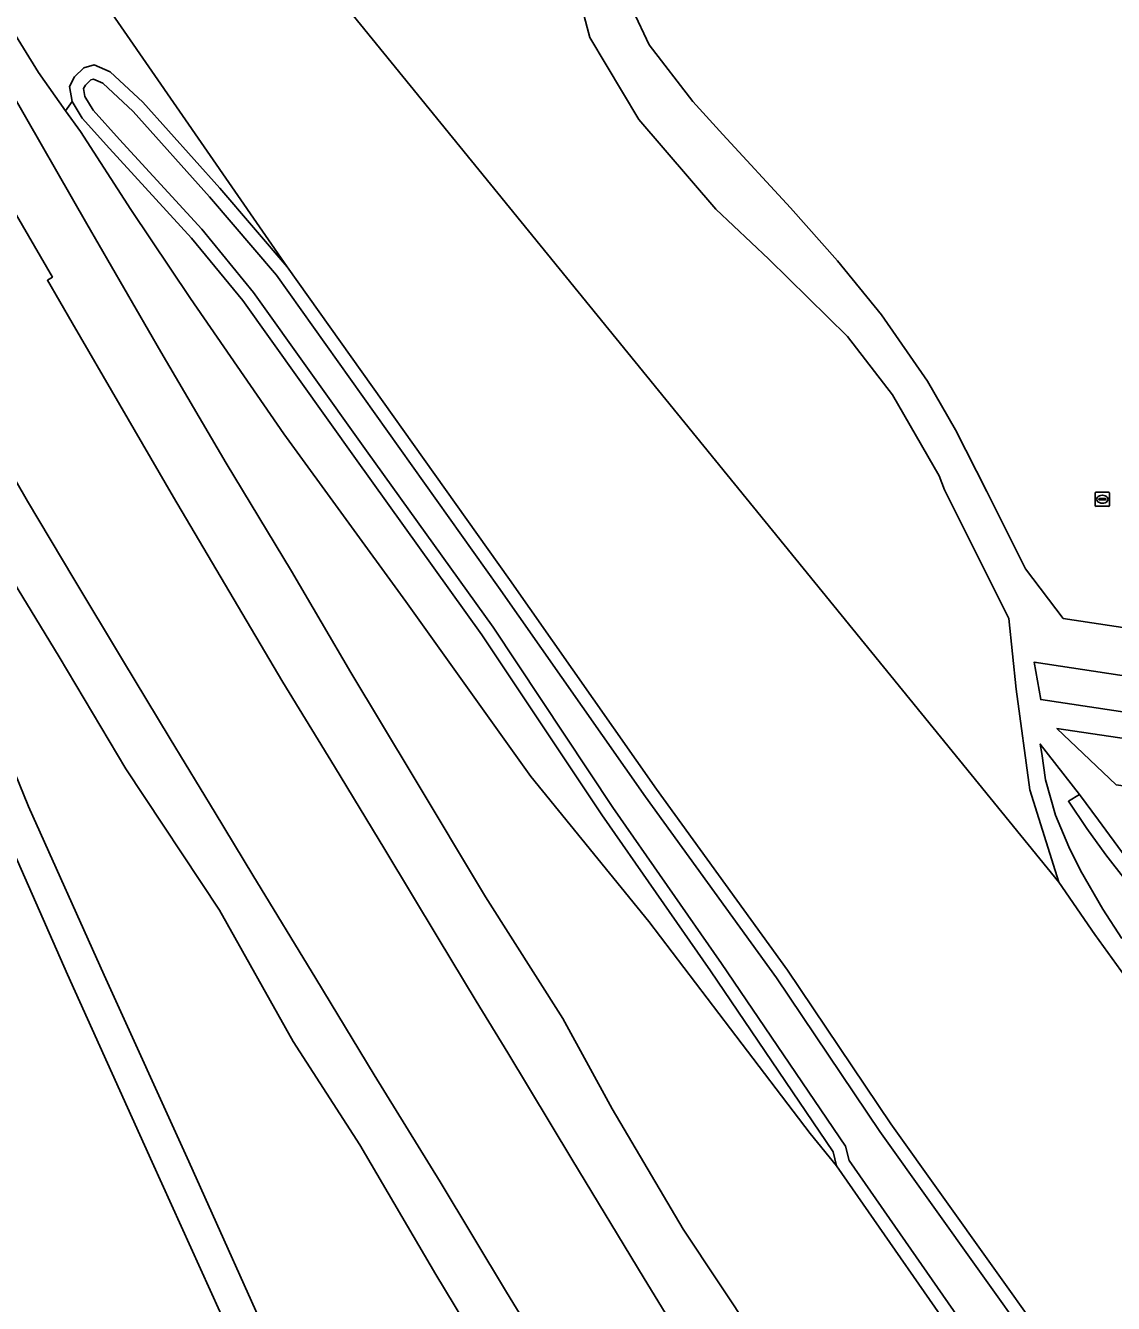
# Model space of a CAD drawing. Extents: x 156141 to 158132, y 385651 to 388333.
# Drawn here: x 156490.1 to 156566.6, y 385757.1 to 385847 of the extents above; entities that cross this region are included whole.
import ezdxf

# ---------------------------------------------------------------- set-up
doc = ezdxf.new("R2010")
doc.units = 0
for name, color, linetype in [('IMGEO_Berm_groen', 7, 'Continuous'), ('IMGEO_Grasland_overig', 7, 'Continuous'), ('IMGEO_Groenvoorziening', 7, 'Continuous'), ('IMGEO_Oever', 7, 'Continuous'), ('IMGEO_Rijbaan_autosnelweg', 7, 'Continuous'), ('IMGEO_Rioolput', 7, 'Continuous'), ('IMGEO_Voetpad_halfverhard', 7, 'Continuous'), ('IMGEO_Waterloop', 7, 'Continuous')]:
    doc.layers.add(name, color=color, linetype=linetype)

msp = doc.modelspace()

# ---------------------------------------------------------------- linework, layer by layer
at = {"layer": 'IMGEO_Berm_groen'}
for points in [[(156541.335, 385754.838), (156536.368, 385762.319), (156531.378, 385770.797), (156527.912, 385777.15), (156522.467, 385785.699), (156517.388, 385794.201), (156512.993, 385801.486), (156508.823, 385808.607), (156504.221, 385816.214), (156499.629, 385824.046), (156494.41, 385833.049), (156489.091, 385842.334)], [(156489.045, 385834.395), (156492.002, 385829.308), (156491.648, 385829.08), (156493.386, 385826.091), (156496.753, 385820.324), (156500.509, 385813.82), (156504.408, 385807.241), (156508.219, 385800.807), (156511.85, 385794.869), (156515.386, 385789.039), (156519.131, 385782.796), (156521.799, 385778.366), (156524.027, 385774.731), (156528.541, 385767.259), (156533.618, 385758.86), (156540.38, 385747.809)], [(156528.16, 385750.992), (156523.945, 385757.893), (156519.266, 385765.662), (156514.629, 385773.188), (156510.541, 385779.956), (156506.087, 385787.234), (156503.448, 385791.604), (156500.28, 385796.811), (156496.925, 385802.376), (156493.495, 385808.088), (156490.246, 385813.553), (156486.126, 385820.688)], [(156487.93, 385810.029), (156492.48, 385802.589), (156497.162, 385794.715), (156503.743, 385784.758), (156508.935, 385775.528), (156513.621, 385768.257), (156518.974, 385759.131), (156524.061, 385750.716)], [(156487.289, 385793.293), (156493.064, 385780.235), (156499.008, 385767.041), (156505.142, 385753.523), (156511.838, 385739.343), (156518.807, 385724.651), (156525.138, 385711.464), (156531.818, 385698.075), (156532.184, 385702.995), (156527.348, 385713.538), (156520.601, 385726.748), (156514.733, 385738.694), (156507.962, 385752.917), (156501.593, 385767.081), (156495.631, 385780.204), (156490.305, 385792.072), (156484.517, 385806.282)]]:
    msp.add_lwpolyline(points, dxfattribs=at)
at = {"layer": 'IMGEO_Grasland_overig'}
for points in [[(156566.812, 385738.252), (156557.073, 385752.53), (156547.166, 385766.772), (156545.299, 385769.048), (156539.689, 385776.424), (156533.958, 385783.96), (156525.662, 385794.176), (156516.861, 385806.49), (156508.29, 385818.278), (156501.722, 385827.806), (156497.526, 385834.063), (156493.965, 385839.545), (156492.922, 385841.013), (156491.014, 385843.7), (156484.656, 385853.991)], [(156489.091, 385842.334), (156494.41, 385833.049), (156499.629, 385824.046), (156504.221, 385816.214), (156508.823, 385808.607), (156512.993, 385801.486), (156517.388, 385794.201), (156522.467, 385785.699), (156527.912, 385777.15), (156531.378, 385770.797), (156536.368, 385762.319), (156541.335, 385754.838), (156544.855, 385749.093), (156550.072, 385740.744), (156555.411, 385732.063), (156560.991, 385722.91), (156583.589, 385719.902)], [(156484.517, 385806.282), (156490.305, 385792.072), (156495.631, 385780.204), (156501.593, 385767.081), (156507.962, 385752.917), (156514.733, 385738.694), (156520.601, 385726.748), (156527.348, 385713.538), (156532.184, 385702.995), (156546.535, 385714.274), (156540.66, 385723.602), (156535.023, 385732.646), (156529.582, 385741.625), (156524.061, 385750.716), (156518.974, 385759.131), (156513.621, 385768.257), (156508.935, 385775.528), (156503.743, 385784.758), (156497.162, 385794.715), (156492.48, 385802.589), (156487.93, 385810.029)]]:
    msp.add_lwpolyline(points, dxfattribs=at)
msp.add_lwpolyline([(156493.389, 385841.669), (156492.922, 385841.013), (156493.965, 385839.545), (156497.526, 385834.063), (156501.722, 385827.806), (156508.29, 385818.278), (156516.861, 385806.49), (156525.662, 385794.176), (156533.958, 385783.96), (156539.689, 385776.424), (156545.299, 385769.048), (156547.166, 385766.772), (156546.918, 385767.778), (156538.298, 385780.491), (156530.642, 385791.466), (156522.216, 385804.131), (156513.318, 385816.538), (156505.388, 385827.656), (156501.792, 385832.049), (156496.006, 385838.356), (156494.103, 385840.49)], close=True, dxfattribs=at)
at = {"layer": 'IMGEO_Groenvoorziening'}
for points in [[(156459.293, 385913.906), (156500, 385863.889), (156562.798, 385786.729), (156560.755, 385793.223), (156559.803, 385800.319), (156559.29, 385805.294), (156554.759, 385814.339), (156554.371, 385815.314), (156551.104, 385821.017), (156547.924, 385825.132), (156542.402, 385830.556), (156538.671, 385834.079), (156533.243, 385840.386), (156529.796, 385846.163), (156527.562, 385854.641), (156527.755, 385858.702), (156529.022, 385865.179)], [(156687.194, 385807.91), (156657.626, 385794.448), (156641.419, 385787.069), (156608.61, 385769.906), (156600.799, 385766.46), (156598.242, 385765.691), (156594.669, 385764.944), (156589.391, 385764.734), (156585.442, 385765.383), (156580.861, 385767.196), (156577.06, 385769.631), (156572.482, 385773.796), (156570.623, 385775.923), (156568.674, 385778.404), (156565.321, 385783.056), (156562.798, 385786.729), (156500, 385863.889), (156459.293, 385913.906)], [(156485.356, 385863.503), (156508.504, 385830.028), (156524.149, 385808.027), (156534.49, 385793.281), (156543.715, 385780.549), (156550.975, 385769.736), (156568.682, 385744.931), (156578.042, 385731.438), (156580.471, 385728.122), (156581.294, 385727.833), (156582.876, 385728.488), (156600.681, 385740.454), (156623.145, 385754.053), (156630.274, 385758.702), (156662.715, 385777.134), (156698.811, 385796.196)], [(156531.673, 385850.547), (156533.979, 385845.643), (156537.053, 385841.665), (156539.157, 385839.331), (156543.916, 385834.169), (156547.221, 385830.442), (156550.313, 385826.641), (156553.555, 385821.983), (156555.521, 385818.565), (156557.736, 385814.22), (156560.455, 385808.781), (156563.109, 385805.276), (156567.595, 385804.601)], [(156567.52, 385786.845), (156566.101, 385788.654), (156564.765, 385790.525), (156563.471, 385792.428), (156564.258, 385792.916), (156561.496, 385796.457), (156561.595, 385795.785), (156561.867, 385793.946), (156562.569, 385791.449), (156563.49, 385789.215), (156564.321, 385787.557), (156565.895, 385784.829), (156567.22, 385782.785)], [(156567.465, 385788.54), (156565.577, 385791.105), (156564.258, 385792.916), (156563.471, 385792.428), (156564.765, 385790.525), (156566.101, 385788.654), (156567.52, 385786.845)]]:
    msp.add_lwpolyline(points, dxfattribs=at)
for points in [[(156485.356, 385863.503), (156484.97, 385863.564), (156483.629, 385862.918), (156481.975, 385861.825), (156481.181, 385861.049), (156480.853, 385860.273), (156480.978, 385859.598), (156484.656, 385853.991), (156491.014, 385843.7), (156492.922, 385841.013), (156493.389, 385841.669), (156493.205, 385842.717), (156493.562, 385843.393), (156494.217, 385844.015), (156494.934, 385844.231), (156496.071, 385843.753), (156498.354, 385841.609), (156503.766, 385835.571), (156508.504, 385830.028)], [(156567.099, 385801.306), (156561.062, 385802.214), (156561.524, 385799.578), (156592.656, 385794.894), (156593.034, 385797.405), (156590.034, 385797.856)], [(156562.66, 385797.542), (156566.832, 385793.582), (156591.912, 385789.87), (156592.397, 385793.141)]]:
    msp.add_lwpolyline(points, close=True, dxfattribs=at)
at = {"layer": 'IMGEO_Oever'}
for points in [[(156568.682, 385744.931), (156550.975, 385769.736), (156543.715, 385780.549), (156534.49, 385793.281), (156524.149, 385808.027), (156508.504, 385830.028), (156503.766, 385835.571), (156498.354, 385841.609), (156496.071, 385843.753), (156494.934, 385844.231), (156494.217, 385844.015), (156493.562, 385843.393), (156493.205, 385842.717), (156493.389, 385841.669), (156494.103, 385840.49), (156496.006, 385838.356), (156501.792, 385832.049), (156505.388, 385827.656), (156513.318, 385816.538), (156522.216, 385804.131), (156530.642, 385791.466), (156538.298, 385780.491), (156546.918, 385767.778), (156547.166, 385766.772), (156557.073, 385752.53)], [(156557.851, 385753.066), (156548.042, 385767.168), (156547.795, 385768.168), (156539.077, 385781.027), (156531.423, 385791.998), (156522.994, 385804.668), (156514.087, 385817.088), (156506.139, 385828.23), (156502.506, 385832.668), (156496.707, 385838.99), (156494.866, 385841.054), (156494.289, 385842.007), (156494.192, 385842.562), (156494.325, 385842.815), (156494.705, 385843.175), (156494.881, 385843.228), (156495.548, 385842.948), (156497.677, 385840.948), (156503.055, 385834.949), (156507.758, 385829.446), (156523.377, 385807.482), (156533.72, 385792.732), (156542.94, 385780.008), (156550.198, 385769.198), (156567.909, 385744.387)]]:
    msp.add_lwpolyline(points, dxfattribs=at)
at = {"layer": 'IMGEO_Rijbaan_autosnelweg'}
for points in [[(156540.38, 385747.809), (156533.618, 385758.86), (156528.541, 385767.259), (156524.027, 385774.731), (156521.799, 385778.366), (156519.131, 385782.796), (156515.386, 385789.039), (156511.85, 385794.869), (156508.219, 385800.807), (156504.408, 385807.241), (156500.509, 385813.82), (156496.753, 385820.324), (156493.386, 385826.091), (156491.648, 385829.08), (156492.002, 385829.308), (156489.045, 385834.395)], [(156486.126, 385820.688), (156490.246, 385813.553), (156493.495, 385808.088), (156496.925, 385802.376), (156500.28, 385796.811), (156503.448, 385791.604), (156506.087, 385787.234), (156510.541, 385779.956), (156514.629, 385773.188), (156519.266, 385765.662), (156523.945, 385757.893), (156528.16, 385750.992)], [(156505.142, 385753.523), (156499.008, 385767.041), (156493.064, 385780.235), (156487.289, 385793.293)]]:
    msp.add_lwpolyline(points, dxfattribs=at)
at = {"layer": 'IMGEO_Rioolput'}
for p, q in [((156565.359, 385813.252), (156565.359, 385814.104)), ((156565.434, 385814.178), (156566.286, 385814.178)), ((156565.847, 385813.958), (156565.872, 385813.958)), ((156566.36, 385814.104), (156566.36, 385813.252)), ((156566.286, 385813.178), (156565.434, 385813.178)), ((156565.618, 385813.672), (156565.618, 385813.684)), ((156566.056, 385813.635), (156565.658, 385813.635)), ((156565.661, 385813.721), (156566.059, 385813.721)), ((156565.87, 385813.398), (156565.845, 385813.398)), ((156566.102, 385813.684), (156566.102, 385813.672))]:
    msp.add_line(p, q, dxfattribs=at)
for points in [[(156565.359, 385813.252), (156565.359, 385814.104)], [(156565.434, 385814.178), (156566.286, 385814.178)], [(156566.36, 385814.104), (156566.36, 385813.252)], [(156566.286, 385813.178), (156565.434, 385813.178)]]:
    msp.add_lwpolyline(points, dxfattribs=at)
for centre, radius, start, end in [((156565.436, 385814.102), 0.0765, 91.55205, 178.44795), ((156565.436, 385814.102), 0.0765, 91.55205, 178.44795), ((156566.284, 385814.102), 0.0765, 1.55205, 88.44795), ((156566.284, 385814.102), 0.0765, 1.55205, 88.44795), ((156565.436, 385813.254), 0.0765, 181.55205, 268.44795), ((156565.436, 385813.254), 0.0765, 181.55205, 268.44795), ((156565.658, 385813.681), 0.0403, 85.87752, 175.75265), ((156565.655, 385813.671), 0.0366, 178.93798, 274.71019), ((156566.059, 385813.678), 0.043, 264.86636, 352.45326), ((156566.063, 385813.683), 0.0386, 1.73085, 96.63898), ((156566.284, 385813.254), 0.0765, 271.55205, 358.44795), ((156566.284, 385813.254), 0.0765, 271.55205, 358.44795)]:
    msp.add_arc(centre, radius, start, end, dxfattribs=at)
for centre, major_axis, ratio, start_param, end_param in [((156565.846, 385813.678), (-0.387, 0.002), 0.722429, 4.712389, 7.853982), ((156565.871, 385813.678), (-0.39, 0.002), 0.717154, 1.570796, 4.712389)]:
    msp.add_ellipse(centre, major_axis=major_axis, ratio=ratio, start_param=start_param, end_param=end_param, dxfattribs=at)
at = {"layer": 'IMGEO_Voetpad_halfverhard'}
for points in [[(156527.562, 385854.641), (156529.796, 385846.163), (156533.243, 385840.386), (156538.671, 385834.079), (156542.402, 385830.556), (156547.924, 385825.132), (156551.104, 385821.017), (156554.371, 385815.314), (156554.759, 385814.339), (156559.29, 385805.294), (156559.803, 385800.319), (156560.755, 385793.223), (156562.798, 385786.729), (156565.321, 385783.056), (156568.674, 385778.404)], [(156567.595, 385804.601), (156563.109, 385805.276), (156560.455, 385808.781), (156557.736, 385814.22), (156555.521, 385818.565), (156553.555, 385821.983), (156550.313, 385826.641), (156547.221, 385830.442), (156543.916, 385834.169), (156539.157, 385839.331), (156537.053, 385841.665), (156533.979, 385845.643), (156531.673, 385850.547)], [(156592.656, 385794.894), (156561.524, 385799.578), (156561.062, 385802.214), (156567.099, 385801.306)], [(156567.22, 385782.785), (156565.895, 385784.829), (156564.321, 385787.557), (156563.49, 385789.215), (156562.569, 385791.449), (156561.867, 385793.946), (156561.595, 385795.785), (156561.496, 385796.457), (156564.258, 385792.916), (156565.577, 385791.105), (156567.465, 385788.54)]]:
    msp.add_lwpolyline(points, dxfattribs=at)
msp.add_lwpolyline([(156592.397, 385793.141), (156591.912, 385789.87), (156566.832, 385793.582), (156562.66, 385797.542)], close=True, dxfattribs=at)
at = {"layer": 'IMGEO_Waterloop'}
msp.add_lwpolyline([(156567.909, 385744.387), (156550.198, 385769.198), (156542.94, 385780.008), (156533.72, 385792.732), (156523.377, 385807.482), (156507.758, 385829.446), (156503.055, 385834.949), (156497.677, 385840.948), (156495.548, 385842.948), (156494.881, 385843.228), (156494.705, 385843.175), (156494.325, 385842.815), (156494.192, 385842.562), (156494.289, 385842.007), (156494.866, 385841.054), (156496.707, 385838.99), (156502.506, 385832.668), (156506.139, 385828.23), (156514.087, 385817.088), (156522.994, 385804.668), (156531.423, 385791.998), (156539.077, 385781.027), (156547.795, 385768.168), (156548.042, 385767.168), (156557.851, 385753.066)], dxfattribs=at)

doc.saveas('drawing.dxf')
